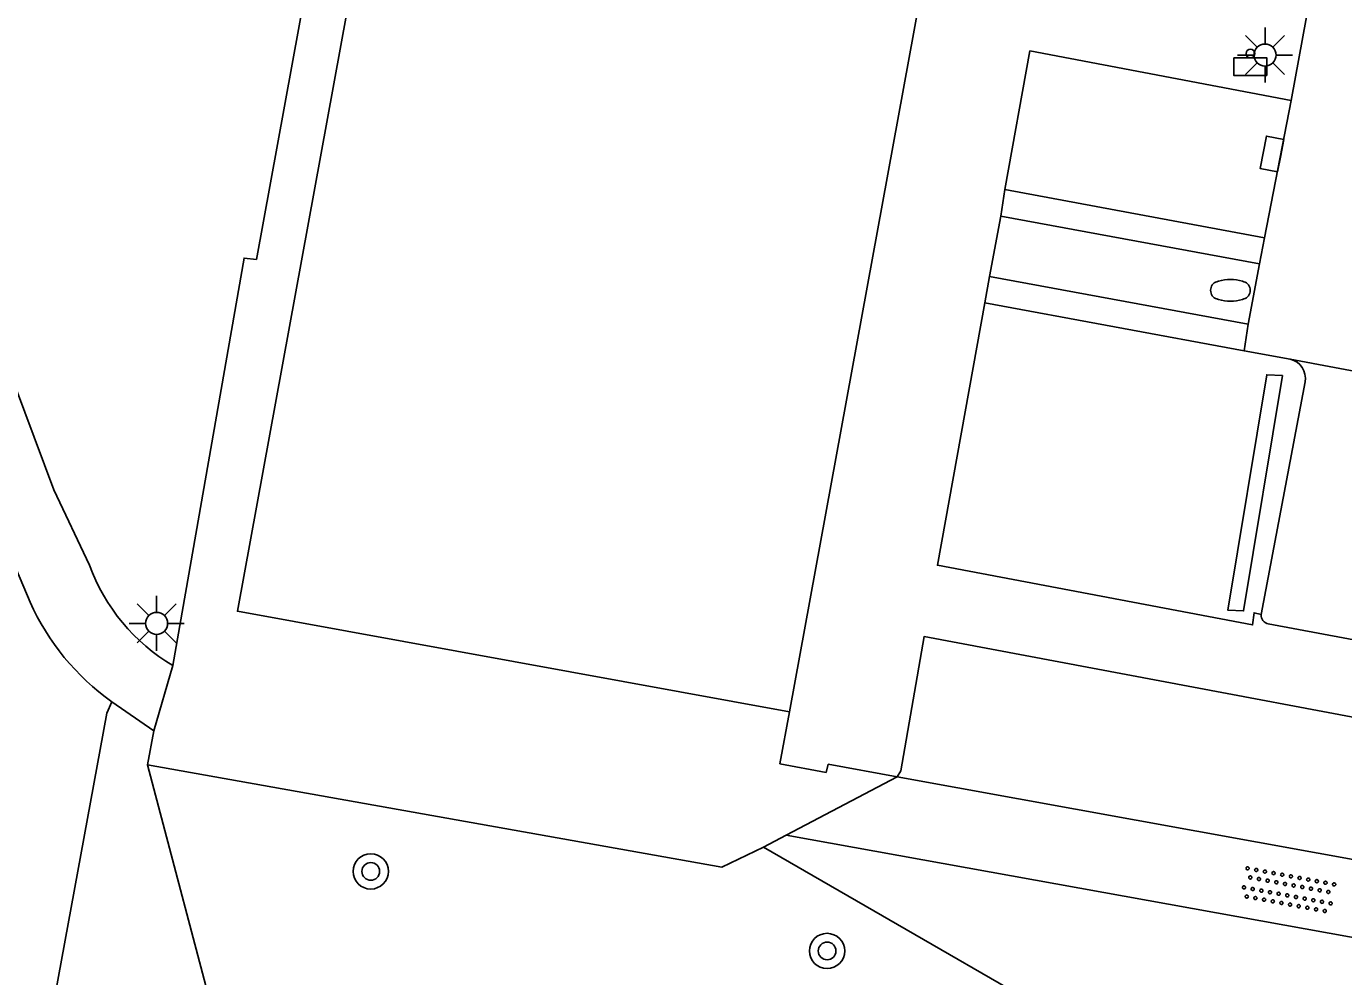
# Model space of a CAD drawing. Extents: x 132999 to 136000, y 398499 to 400501.
# Drawn here: x 133125.28 to 133155.18, y 399925.49 to 399947.08 of the extents above; entities that cross this region are included whole.
import ezdxf

# ---------------------------------------------------------------- set-up
doc = ezdxf.new("R2010")
doc.units = 0
for name, color, linetype in [('gg-bbg-hoofdgebouw', 7, 'Continuous'), ('gg-knt-verharding', 7, 'Continuous'), ('gt-grn-groengrens', 7, 'Continuous'), ('gt-grn-weggrens', 7, 'Continuous'), ('gt-symb-afvalbak', 7, 'Continuous'), ('gt-symb-boom', 7, 'Continuous'), ('gt-symb-brandkraan', 7, 'Continuous'), ('gt-symb-kolk', 7, 'Continuous'), ('gt-symb-lichtmast', 7, 'Continuous'), ('gt-symb-overige verharding', 7, 'Continuous')]:
    doc.layers.add(name, color=color, linetype=linetype)

# ---------------------------------------------------------------- blocks, each defined once
blk = doc.blocks.new('gt0-OVH')
at = {"layer": 'gt-symb-overige verharding'}
for points in [[(-0.972, 0.298), (-0.967, 0.308), (-0.965, 0.319), (-0.966, 0.33), (-0.971, 0.34), (-0.978, 0.348), (-0.988, 0.353), (-0.999, 0.355), (-1.01, 0.354), (-1.02, 0.349), (-1.028, 0.342), (-1.033, 0.332), (-1.035, 0.321), (-1.034, 0.31), (-1.029, 0.3), (-1.022, 0.292), (-1.012, 0.287), (-1.001, 0.285), (-0.99, 0.286), (-0.98, 0.291)], [(-0.772, 0.298), (-0.767, 0.308), (-0.765, 0.319), (-0.766, 0.33), (-0.771, 0.34), (-0.778, 0.348), (-0.788, 0.353), (-0.799, 0.355), (-0.81, 0.354), (-0.82, 0.349), (-0.828, 0.342), (-0.833, 0.332), (-0.835, 0.321), (-0.834, 0.31), (-0.829, 0.3), (-0.822, 0.292), (-0.812, 0.287), (-0.801, 0.285), (-0.79, 0.286), (-0.78, 0.291)], [(-0.572, 0.298), (-0.567, 0.308), (-0.565, 0.319), (-0.566, 0.33), (-0.571, 0.34), (-0.578, 0.348), (-0.588, 0.353), (-0.599, 0.355), (-0.61, 0.354), (-0.62, 0.349), (-0.628, 0.342), (-0.633, 0.332), (-0.635, 0.321), (-0.634, 0.31), (-0.629, 0.3), (-0.622, 0.292), (-0.612, 0.287), (-0.601, 0.285), (-0.59, 0.286), (-0.58, 0.291)], [(-0.372, 0.298), (-0.367, 0.308), (-0.365, 0.319), (-0.366, 0.33), (-0.371, 0.34), (-0.378, 0.348), (-0.388, 0.353), (-0.399, 0.355), (-0.41, 0.354), (-0.42, 0.349), (-0.428, 0.342), (-0.433, 0.332), (-0.435, 0.321), (-0.434, 0.31), (-0.429, 0.3), (-0.422, 0.292), (-0.412, 0.287), (-0.401, 0.285), (-0.39, 0.286), (-0.38, 0.291)], [(-0.172, 0.298), (-0.167, 0.308), (-0.165, 0.319), (-0.166, 0.33), (-0.171, 0.34), (-0.178, 0.348), (-0.188, 0.353), (-0.199, 0.355), (-0.21, 0.354), (-0.22, 0.349), (-0.228, 0.342), (-0.233, 0.332), (-0.235, 0.321), (-0.234, 0.31), (-0.229, 0.3), (-0.222, 0.292), (-0.212, 0.287), (-0.201, 0.285), (-0.19, 0.286), (-0.18, 0.291)], [(0.028, 0.298), (0.033, 0.308), (0.035, 0.319), (0.034, 0.33), (0.029, 0.34), (0.022, 0.348), (0.012, 0.353), (0.001, 0.355), (-0.01, 0.354), (-0.02, 0.349), (-0.028, 0.342), (-0.033, 0.332), (-0.035, 0.321), (-0.034, 0.31), (-0.029, 0.3), (-0.022, 0.292), (-0.012, 0.287), (-0.001, 0.285), (0.01, 0.286), (0.02, 0.291)], [(0.228, 0.298), (0.233, 0.308), (0.235, 0.319), (0.234, 0.33), (0.229, 0.34), (0.222, 0.348), (0.212, 0.353), (0.201, 0.355), (0.19, 0.354), (0.18, 0.349), (0.172, 0.342), (0.167, 0.332), (0.165, 0.321), (0.166, 0.31), (0.171, 0.3), (0.178, 0.292), (0.188, 0.287), (0.199, 0.285), (0.21, 0.286), (0.22, 0.291)], [(0.428, 0.298), (0.433, 0.308), (0.435, 0.319), (0.434, 0.33), (0.429, 0.34), (0.422, 0.348), (0.412, 0.353), (0.401, 0.355), (0.39, 0.354), (0.38, 0.349), (0.372, 0.342), (0.367, 0.332), (0.365, 0.321), (0.366, 0.31), (0.371, 0.3), (0.378, 0.292), (0.388, 0.287), (0.399, 0.285), (0.41, 0.286), (0.42, 0.291)], [(0.628, 0.298), (0.633, 0.308), (0.635, 0.319), (0.634, 0.33), (0.629, 0.34), (0.622, 0.348), (0.612, 0.353), (0.601, 0.355), (0.59, 0.354), (0.58, 0.349), (0.572, 0.342), (0.567, 0.332), (0.565, 0.321), (0.566, 0.31), (0.571, 0.3), (0.578, 0.292), (0.588, 0.287), (0.599, 0.285), (0.61, 0.286), (0.62, 0.291)], [(0.828, 0.298), (0.833, 0.308), (0.835, 0.319), (0.834, 0.33), (0.829, 0.34), (0.822, 0.348), (0.812, 0.353), (0.801, 0.355), (0.79, 0.354), (0.78, 0.349), (0.772, 0.342), (0.767, 0.332), (0.765, 0.321), (0.766, 0.31), (0.771, 0.3), (0.778, 0.292), (0.788, 0.287), (0.799, 0.285), (0.81, 0.286), (0.82, 0.291)], [(1.028, 0.298), (1.033, 0.308), (1.035, 0.319), (1.034, 0.33), (1.029, 0.34), (1.022, 0.348), (1.012, 0.353), (1.001, 0.355), (0.99, 0.354), (0.98, 0.349), (0.972, 0.342), (0.967, 0.332), (0.965, 0.321), (0.966, 0.31), (0.971, 0.3), (0.978, 0.292), (0.988, 0.287), (0.999, 0.285), (1.01, 0.286), (1.02, 0.291)], [(-0.872, 0.106), (-0.867, 0.116), (-0.865, 0.126), (-0.866, 0.137), (-0.871, 0.147), (-0.878, 0.156), (-0.888, 0.161), (-0.899, 0.163), (-0.91, 0.162), (-0.92, 0.157), (-0.928, 0.15), (-0.933, 0.14), (-0.935, 0.129), (-0.934, 0.118), (-0.929, 0.108), (-0.922, 0.1), (-0.912, 0.095), (-0.901, 0.092), (-0.89, 0.094), (-0.88, 0.098)], [(-0.672, 0.106), (-0.667, 0.116), (-0.665, 0.126), (-0.666, 0.137), (-0.671, 0.147), (-0.678, 0.156), (-0.688, 0.161), (-0.699, 0.163), (-0.71, 0.162), (-0.72, 0.157), (-0.728, 0.15), (-0.733, 0.14), (-0.735, 0.129), (-0.734, 0.118), (-0.729, 0.108), (-0.722, 0.1), (-0.712, 0.095), (-0.701, 0.092), (-0.69, 0.094), (-0.68, 0.098)], [(-0.472, 0.106), (-0.467, 0.116), (-0.465, 0.126), (-0.466, 0.137), (-0.471, 0.147), (-0.478, 0.156), (-0.488, 0.161), (-0.499, 0.163), (-0.51, 0.162), (-0.52, 0.157), (-0.528, 0.15), (-0.533, 0.14), (-0.535, 0.129), (-0.534, 0.118), (-0.529, 0.108), (-0.522, 0.1), (-0.512, 0.095), (-0.501, 0.092), (-0.49, 0.094), (-0.48, 0.098)], [(-0.272, 0.106), (-0.267, 0.116), (-0.265, 0.126), (-0.266, 0.137), (-0.271, 0.147), (-0.278, 0.156), (-0.288, 0.161), (-0.299, 0.163), (-0.31, 0.162), (-0.32, 0.157), (-0.328, 0.15), (-0.333, 0.14), (-0.335, 0.129), (-0.334, 0.118), (-0.329, 0.108), (-0.322, 0.1), (-0.312, 0.095), (-0.301, 0.092), (-0.29, 0.094), (-0.28, 0.098)], [(-0.072, 0.106), (-0.067, 0.116), (-0.065, 0.126), (-0.066, 0.137), (-0.071, 0.147), (-0.078, 0.156), (-0.088, 0.161), (-0.099, 0.163), (-0.11, 0.162), (-0.12, 0.157), (-0.128, 0.15), (-0.133, 0.14), (-0.135, 0.129), (-0.134, 0.118), (-0.129, 0.108), (-0.122, 0.1), (-0.112, 0.095), (-0.101, 0.092), (-0.09, 0.094), (-0.08, 0.098)], [(0.128, 0.106), (0.133, 0.116), (0.135, 0.126), (0.134, 0.137), (0.129, 0.147), (0.122, 0.156), (0.112, 0.161), (0.101, 0.163), (0.09, 0.162), (0.08, 0.157), (0.072, 0.15), (0.067, 0.14), (0.065, 0.129), (0.066, 0.118), (0.071, 0.108), (0.078, 0.1), (0.088, 0.095), (0.099, 0.092), (0.11, 0.094), (0.12, 0.098)], [(0.328, 0.106), (0.333, 0.116), (0.335, 0.126), (0.334, 0.137), (0.329, 0.147), (0.322, 0.156), (0.312, 0.161), (0.301, 0.163), (0.29, 0.162), (0.28, 0.157), (0.272, 0.15), (0.267, 0.14), (0.265, 0.129), (0.266, 0.118), (0.271, 0.108), (0.278, 0.1), (0.288, 0.095), (0.299, 0.092), (0.31, 0.094), (0.32, 0.098)], [(0.528, 0.106), (0.533, 0.116), (0.535, 0.126), (0.534, 0.137), (0.529, 0.147), (0.522, 0.156), (0.512, 0.161), (0.501, 0.163), (0.49, 0.162), (0.48, 0.157), (0.472, 0.15), (0.467, 0.14), (0.465, 0.129), (0.466, 0.118), (0.471, 0.108), (0.478, 0.1), (0.488, 0.095), (0.499, 0.092), (0.51, 0.094), (0.52, 0.098)], [(0.728, 0.106), (0.733, 0.116), (0.735, 0.126), (0.734, 0.137), (0.729, 0.147), (0.722, 0.156), (0.712, 0.161), (0.701, 0.163), (0.69, 0.162), (0.68, 0.157), (0.672, 0.15), (0.667, 0.14), (0.665, 0.129), (0.666, 0.118), (0.671, 0.108), (0.678, 0.1), (0.688, 0.095), (0.699, 0.092), (0.71, 0.094), (0.72, 0.098)], [(0.928, 0.106), (0.933, 0.116), (0.935, 0.126), (0.934, 0.137), (0.929, 0.147), (0.922, 0.156), (0.912, 0.161), (0.901, 0.163), (0.89, 0.162), (0.88, 0.157), (0.872, 0.15), (0.867, 0.14), (0.865, 0.129), (0.866, 0.118), (0.871, 0.108), (0.878, 0.1), (0.888, 0.095), (0.899, 0.092), (0.91, 0.094), (0.92, 0.098)], [(-0.972, -0.142), (-0.967, -0.132), (-0.965, -0.121), (-0.966, -0.11), (-0.971, -0.1), (-0.978, -0.092), (-0.988, -0.087), (-0.999, -0.085), (-1.01, -0.086), (-1.02, -0.091), (-1.028, -0.098), (-1.033, -0.108), (-1.035, -0.119), (-1.034, -0.13), (-1.029, -0.14), (-1.022, -0.148), (-1.012, -0.153), (-1.001, -0.155), (-0.99, -0.154), (-0.98, -0.149)], [(-0.872, -0.334), (-0.867, -0.324), (-0.865, -0.314), (-0.866, -0.303), (-0.871, -0.293), (-0.878, -0.284), (-0.888, -0.279), (-0.899, -0.277), (-0.91, -0.278), (-0.92, -0.283), (-0.928, -0.29), (-0.933, -0.3), (-0.935, -0.311), (-0.934, -0.322), (-0.929, -0.332), (-0.922, -0.34), (-0.912, -0.345), (-0.901, -0.348), (-0.89, -0.346), (-0.88, -0.342)], [(-0.772, -0.142), (-0.767, -0.132), (-0.765, -0.121), (-0.766, -0.11), (-0.771, -0.1), (-0.778, -0.092), (-0.788, -0.087), (-0.799, -0.085), (-0.81, -0.086), (-0.82, -0.091), (-0.828, -0.098), (-0.833, -0.108), (-0.835, -0.119), (-0.834, -0.13), (-0.829, -0.14), (-0.822, -0.148), (-0.812, -0.153), (-0.801, -0.155), (-0.79, -0.154), (-0.78, -0.149)], [(-0.672, -0.334), (-0.667, -0.324), (-0.665, -0.314), (-0.666, -0.303), (-0.671, -0.293), (-0.678, -0.284), (-0.688, -0.279), (-0.699, -0.277), (-0.71, -0.278), (-0.72, -0.283), (-0.728, -0.29), (-0.733, -0.3), (-0.735, -0.311), (-0.734, -0.322), (-0.729, -0.332), (-0.722, -0.34), (-0.712, -0.345), (-0.701, -0.348), (-0.69, -0.346), (-0.68, -0.342)], [(-0.572, -0.142), (-0.567, -0.132), (-0.565, -0.121), (-0.566, -0.11), (-0.571, -0.1), (-0.578, -0.092), (-0.588, -0.087), (-0.599, -0.085), (-0.61, -0.086), (-0.62, -0.091), (-0.628, -0.098), (-0.633, -0.108), (-0.635, -0.119), (-0.634, -0.13), (-0.629, -0.14), (-0.622, -0.148), (-0.612, -0.153), (-0.601, -0.155), (-0.59, -0.154), (-0.58, -0.149)], [(-0.472, -0.334), (-0.467, -0.324), (-0.465, -0.314), (-0.466, -0.303), (-0.471, -0.293), (-0.478, -0.284), (-0.488, -0.279), (-0.499, -0.277), (-0.51, -0.278), (-0.52, -0.283), (-0.528, -0.29), (-0.533, -0.3), (-0.535, -0.311), (-0.534, -0.322), (-0.529, -0.332), (-0.522, -0.34), (-0.512, -0.345), (-0.501, -0.348), (-0.49, -0.346), (-0.48, -0.342)], [(-0.372, -0.142), (-0.367, -0.132), (-0.365, -0.121), (-0.366, -0.11), (-0.371, -0.1), (-0.378, -0.092), (-0.388, -0.087), (-0.399, -0.085), (-0.41, -0.086), (-0.42, -0.091), (-0.428, -0.098), (-0.433, -0.108), (-0.435, -0.119), (-0.434, -0.13), (-0.429, -0.14), (-0.422, -0.148), (-0.412, -0.153), (-0.401, -0.155), (-0.39, -0.154), (-0.38, -0.149)], [(-0.272, -0.334), (-0.267, -0.324), (-0.265, -0.314), (-0.266, -0.303), (-0.271, -0.293), (-0.278, -0.284), (-0.288, -0.279), (-0.299, -0.277), (-0.31, -0.278), (-0.32, -0.283), (-0.328, -0.29), (-0.333, -0.3), (-0.335, -0.311), (-0.334, -0.322), (-0.329, -0.332), (-0.322, -0.34), (-0.312, -0.345), (-0.301, -0.348), (-0.29, -0.346), (-0.28, -0.342)], [(-0.172, -0.142), (-0.167, -0.132), (-0.165, -0.121), (-0.166, -0.11), (-0.171, -0.1), (-0.178, -0.092), (-0.188, -0.087), (-0.199, -0.085), (-0.21, -0.086), (-0.22, -0.091), (-0.228, -0.098), (-0.233, -0.108), (-0.235, -0.119), (-0.234, -0.13), (-0.229, -0.14), (-0.222, -0.148), (-0.212, -0.153), (-0.201, -0.155), (-0.19, -0.154), (-0.18, -0.149)], [(-0.072, -0.334), (-0.067, -0.324), (-0.065, -0.314), (-0.066, -0.303), (-0.071, -0.293), (-0.078, -0.284), (-0.088, -0.279), (-0.099, -0.277), (-0.11, -0.278), (-0.12, -0.283), (-0.128, -0.29), (-0.133, -0.3), (-0.135, -0.311), (-0.134, -0.322), (-0.129, -0.332), (-0.122, -0.34), (-0.112, -0.345), (-0.101, -0.348), (-0.09, -0.346), (-0.08, -0.342)], [(0.028, -0.142), (0.033, -0.132), (0.035, -0.121), (0.034, -0.11), (0.029, -0.1), (0.022, -0.092), (0.012, -0.087), (0.001, -0.085), (-0.01, -0.086), (-0.02, -0.091), (-0.028, -0.098), (-0.033, -0.108), (-0.035, -0.119), (-0.034, -0.13), (-0.029, -0.14), (-0.022, -0.148), (-0.012, -0.153), (-0.001, -0.155), (0.01, -0.154), (0.02, -0.149)], [(0.128, -0.334), (0.133, -0.324), (0.135, -0.314), (0.134, -0.303), (0.129, -0.293), (0.122, -0.284), (0.112, -0.279), (0.101, -0.277), (0.09, -0.278), (0.08, -0.283), (0.072, -0.29), (0.067, -0.3), (0.065, -0.311), (0.066, -0.322), (0.071, -0.332), (0.078, -0.34), (0.088, -0.345), (0.099, -0.348), (0.11, -0.346), (0.12, -0.342)], [(0.228, -0.142), (0.233, -0.132), (0.235, -0.121), (0.234, -0.11), (0.229, -0.1), (0.222, -0.092), (0.212, -0.087), (0.201, -0.085), (0.19, -0.086), (0.18, -0.091), (0.172, -0.098), (0.167, -0.108), (0.165, -0.119), (0.166, -0.13), (0.171, -0.14), (0.178, -0.148), (0.188, -0.153), (0.199, -0.155), (0.21, -0.154), (0.22, -0.149)], [(0.328, -0.334), (0.333, -0.324), (0.335, -0.314), (0.334, -0.303), (0.329, -0.293), (0.322, -0.284), (0.312, -0.279), (0.301, -0.277), (0.29, -0.278), (0.28, -0.283), (0.272, -0.29), (0.267, -0.3), (0.265, -0.311), (0.266, -0.322), (0.271, -0.332), (0.278, -0.34), (0.288, -0.345), (0.299, -0.348), (0.31, -0.346), (0.32, -0.342)], [(0.428, -0.142), (0.433, -0.132), (0.435, -0.121), (0.434, -0.11), (0.429, -0.1), (0.422, -0.092), (0.412, -0.087), (0.401, -0.085), (0.39, -0.086), (0.38, -0.091), (0.372, -0.098), (0.367, -0.108), (0.365, -0.119), (0.366, -0.13), (0.371, -0.14), (0.378, -0.148), (0.388, -0.153), (0.399, -0.155), (0.41, -0.154), (0.42, -0.149)], [(0.528, -0.334), (0.533, -0.324), (0.535, -0.314), (0.534, -0.303), (0.529, -0.293), (0.522, -0.284), (0.512, -0.279), (0.501, -0.277), (0.49, -0.278), (0.48, -0.283), (0.472, -0.29), (0.467, -0.3), (0.465, -0.311), (0.466, -0.322), (0.471, -0.332), (0.478, -0.34), (0.488, -0.345), (0.499, -0.348), (0.51, -0.346), (0.52, -0.342)], [(0.628, -0.142), (0.633, -0.132), (0.635, -0.121), (0.634, -0.11), (0.629, -0.1), (0.622, -0.092), (0.612, -0.087), (0.601, -0.085), (0.59, -0.086), (0.58, -0.091), (0.572, -0.098), (0.567, -0.108), (0.565, -0.119), (0.566, -0.13), (0.571, -0.14), (0.578, -0.148), (0.588, -0.153), (0.599, -0.155), (0.61, -0.154), (0.62, -0.149)], [(0.728, -0.334), (0.733, -0.324), (0.735, -0.314), (0.734, -0.303), (0.729, -0.293), (0.722, -0.284), (0.712, -0.279), (0.701, -0.277), (0.69, -0.278), (0.68, -0.283), (0.672, -0.29), (0.667, -0.3), (0.665, -0.311), (0.666, -0.322), (0.671, -0.332), (0.678, -0.34), (0.688, -0.345), (0.699, -0.348), (0.71, -0.346), (0.72, -0.342)], [(0.828, -0.142), (0.833, -0.132), (0.835, -0.121), (0.834, -0.11), (0.829, -0.1), (0.822, -0.092), (0.812, -0.087), (0.801, -0.085), (0.79, -0.086), (0.78, -0.091), (0.772, -0.098), (0.767, -0.108), (0.765, -0.119), (0.766, -0.13), (0.771, -0.14), (0.778, -0.148), (0.788, -0.153), (0.799, -0.155), (0.81, -0.154), (0.82, -0.149)], [(0.928, -0.334), (0.933, -0.324), (0.935, -0.314), (0.934, -0.303), (0.929, -0.293), (0.922, -0.284), (0.912, -0.279), (0.901, -0.277), (0.89, -0.278), (0.88, -0.283), (0.872, -0.29), (0.867, -0.3), (0.865, -0.311), (0.866, -0.322), (0.871, -0.332), (0.878, -0.34), (0.888, -0.345), (0.899, -0.348), (0.91, -0.346), (0.92, -0.342)], [(1.028, -0.142), (1.033, -0.132), (1.035, -0.121), (1.034, -0.11), (1.029, -0.1), (1.022, -0.092), (1.012, -0.087), (1.001, -0.085), (0.99, -0.086), (0.98, -0.091), (0.972, -0.098), (0.967, -0.108), (0.965, -0.119), (0.966, -0.13), (0.971, -0.14), (0.978, -0.148), (0.988, -0.153), (0.999, -0.155), (1.01, -0.154), (1.02, -0.149)]]:
    blk.add_lwpolyline(points, close=True, dxfattribs=at)
blk = doc.blocks.new('gt0-BR')
at = {"layer": 'gt-symb-brandkraan'}
for centre, radius, start, end in [((-0.244, 0), 0.206, 107.5669, 252.4331), ((0.599, -2.664), 3, 106.892, 107.5669), ((0, -0.691), 0.938, 73.108, 106.892), ((-0.599, -2.664), 3, 72.4331, 73.108), ((0.244, 0), 0.206, 287.567, 72.4331), ((0.599, 2.664), 3, 252.4331, 253.108), ((0, 0.691), 0.938, 253.108, 286.8921), ((-0.599, 2.664), 3, 286.8921, 287.567)]:
    blk.add_arc(centre, radius, start, end, dxfattribs=at)
blk = doc.blocks.new('gt0-KOLK')
at = {"layer": 'gt-symb-kolk'}
blk.add_lwpolyline([(0, 0), (0.375, 0), (0.375, 0.4), (-0.375, 0.4), (-0.375, 0), (0, 0)], dxfattribs=at)
blk = doc.blocks.new('gt0-ABAK')
at = {"layer": 'gt-symb-afvalbak'}
blk.add_lwpolyline([(0.375, -0.5), (-0.375, -0.5), (-0.375, -0.1), (0.375, -0.1)], close=True, dxfattribs=at)
blk.add_circle((0, 0), 0.1, dxfattribs=at)
blk = doc.blocks.new('gt0-LMAST')
at = {"layer": 'gt-symb-lichtmast'}
for p, q in [((-0.005, 0.246), (-0.005, 0.621)), ((-0.182, 0.173), (-0.447, 0.438)), ((0.172, 0.173), (0.437, 0.438)), ((-0.255, -0.004), (-0.63, -0.004)), ((-0.182, -0.181), (-0.447, -0.446)), ((-0.005, -0.254), (-0.005, -0.629)), ((0.437, -0.446), (0.172, -0.181)), ((0.245, -0.004), (0.62, -0.004))]:
    blk.add_line(p, q, dxfattribs=at)
blk.add_circle((-0.005, -0.004), 0.25, dxfattribs=at)
blk = doc.blocks.new('gt0-BOOM')
at = {"layer": 'gt-symb-boom'}
for radius in [0.4, 0.2]:
    blk.add_circle((0, 0), radius, dxfattribs=at)

msp = doc.modelspace()

# ---------------------------------------------------------------- linework, layer by layer
at = {"layer": 'gg-bbg-hoofdgebouw'}
for points in [[(133152.387, 400056.018), (133130.071, 399933.79), (133142.603, 399931.507)], [(133146.498, 399952.848), (133146.649, 399952.82), (133146.613, 399952.624), (133146.462, 399952.652), (133145.692, 399948.436), (133145.838, 399948.409), (133145.802, 399948.212), (133145.657, 399948.239), (133142.603, 399931.507)]]:
    msp.add_lwpolyline(points, dxfattribs=at)
at = {"layer": 'gg-knt-verharding'}
for p, q in [((133153.99, 399945.389), (133155.537, 399953.773)), ((133153.384, 399942.268), (133153.99, 399945.389)), ((133147.402, 399942.76), (133147.494, 399943.37)), ((133153.384, 399942.268), (133147.494, 399943.37)), ((133147.144, 399941.39), (133147.402, 399942.76)), ((133153.273, 399941.682), (133147.402, 399942.76)), ((133153.273, 399941.682), (133153.384, 399942.268)), ((133153.017, 399940.307), (133153.273, 399941.682)), ((133147.037, 399940.792), (133147.144, 399941.39)), ((133153.017, 399940.307), (133147.144, 399941.39)), ((133152.923, 399939.707), (133147.037, 399940.792)), ((133152.923, 399939.707), (133153.017, 399940.307)), ((133152.923, 399939.707), (133153.967, 399939.517)), ((133153.967, 399939.517), (133161.803, 399938.047)), ((133153.309, 399933.713), (133154.307, 399939)), ((133125.053, 399934.728), (133125.363, 399934)), ((133160.053, 399932.262), (133153.471, 399933.504)), ((133128.173, 399931.074), (133128.604, 399932.557)), ((133127.221, 399931.736), (133128.173, 399931.074)), ((133128.173, 399931.074), (133128.033, 399930.302)), ((133145.046, 399930.031), (133142.524, 399928.702)), ((133142.524, 399928.702), (133142.015, 399928.434)), ((133142.524, 399928.702), (133158.436, 399925.835))]:
    msp.add_line(p, q, dxfattribs=at)
for points in [[(133128.604, 399932.557), (133130.22, 399941.81), (133130.5, 399941.78), (133141.125, 400000), (133151.332, 400056.194)], [(133118.31, 399950.99), (133119.942, 399948.277), (133120.989, 399946.708), (133121.981, 399945.103), (133122.917, 399943.464), (133123.795, 399941.794), (133124.581, 399940.079), (133125.903, 399936.544), (133126.711, 399934.839)], [(133147.494, 399943.37), (133148.062, 399946.517), (133153.99, 399945.389)], [(133153.309, 399933.713), (133153.149, 399933.756), (133153.116, 399933.48), (133145.961, 399934.836), (133147.037, 399940.792)], [(133170.1, 399930.39), (133168.655, 399930.636), (133169.352, 399934.862), (133162.754, 399936.106), (133161.592, 399930.221), (133145.659, 399933.214), (133145.127, 399930.168), (133145.046, 399930.031)], [(133162.832, 399864.222), (133116.315, 399872.693), (133127.105, 399931.474), (133127.221, 399931.736)], [(133128.033, 399930.302), (133141.065, 399927.981), (133142.015, 399928.434)], [(133142.387, 399930.321), (133143.432, 399930.131), (133143.484, 399930.314), (133145.046, 399930.031)], [(133145.046, 399930.031), (133158.653, 399927.564), (133159.678, 399927.323)]]:
    msp.add_lwpolyline(points, dxfattribs=at)
for centre, radius, start, end in [((133153.87, 399939.083), 0.444, 349.214, 77.4471), ((133130.875, 399936.367), 4.436, 200.1538, 239.2001), ((133130.442, 399936.273), 5.564, 204.1156, 234.6339), ((133153.511, 399933.702), 0.202, 176.8525, 258.7074)]:
    msp.add_arc(centre, radius, start, end, dxfattribs=at)
at = {"layer": 'gt-grn-groengrens'}
for points in [[(133153.796, 399939.142), (133153.438, 399939.163), (133152.553, 399933.817), (133152.911, 399933.796), (133153.796, 399939.142)], [(133167.925, 399915.66), (133158.072, 399918.294), (133149.647, 399920.65), (133141.258, 399921.596), (133136.007, 399923.759), (133129.669, 399924.077), (133128.033, 399930.302)], [(133142.015, 399928.434), (133151.192, 399923.134), (133156.049, 399922.536), (133162.624, 399924.656)]]:
    msp.add_lwpolyline(points, dxfattribs=at)
at = {"layer": 'gt-grn-weggrens'}
msp.add_line((133142.387, 399930.321), (133142.603, 399931.507), dxfattribs=at)

# ---------------------------------------------------------------- block references
at = {"layer": 'gt-symb-afvalbak'}
msp.add_blockref('gt0-ABAK', (133153.067, 399946.456), dxfattribs=at)
at = {"layer": 'gt-symb-boom'}
for p in [(133133.098, 399927.881), (133143.457, 399926.075)]:
    msp.add_blockref('gt0-BOOM', p, dxfattribs=at)
at = {"layer": 'gt-symb-brandkraan'}
msp.add_blockref('gt0-BR', (133152.612, 399941.079), dxfattribs=at)
at = {"layer": 'gt-symb-kolk', "rotation": 79.3104494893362}
msp.add_blockref('gt0-KOLK', (133153.754, 399944.139), dxfattribs=at)
at = {"layer": 'gt-symb-lichtmast'}
for p in [(133153.403, 399946.427), (133128.242, 399933.517)]:
    msp.add_blockref('gt0-LMAST', p, dxfattribs=at)
at = {"layer": 'gt-symb-overige verharding', "rotation": -10.489389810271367}
msp.add_blockref('gt0-OVH', (133153.926, 399927.454), dxfattribs=at)

doc.saveas('drawing.dxf')
